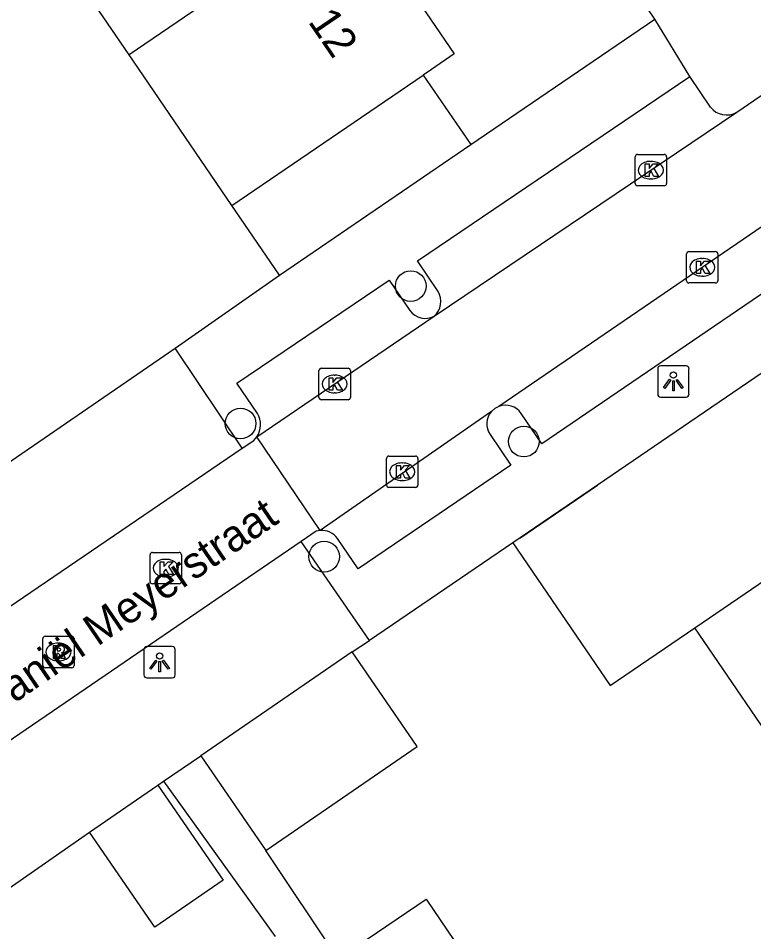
# Model space of a CAD drawing. Extents: x 157466 to 158888, y 383063 to 384677.
# Drawn here: x 158169.45 to 158192.88, y 383848.07 to 383877.18 of the extents above; entities that cross this region are included whole.
import ezdxf

# ---------------------------------------------------------------- set-up
doc = ezdxf.new("R2010")
doc.units = 0
for name, color, linetype in [('IMGEO_Boom', 7, 'Continuous'), ('IMGEO_Kolk', 7, 'Continuous'), ('IMGEO_Lichtpunt', 7, 'Continuous'), ('IMGEO_Muur', 7, 'Continuous'), ('IMGEO_Openbare_ruimte_label', 7, 'Continuous'), ('IMGEO_Pand', 7, 'Continuous'), ('IMGEO_Pand_nummerreeks', 7, 'Continuous'), ('IMGEO_Rijbaan_lokaal_open', 7, 'Continuous'), ('IMGEO_Rioolput', 7, 'Continuous'), ('IMGEO_Voetpad_open', 7, 'Continuous')]:
    doc.layers.add(name, color=color, linetype=linetype)

msp = doc.modelspace()

# ---------------------------------------------------------------- linework, layer by layer
at = {"layer": 'IMGEO_Boom'}
for centre in [(158181.952, 383868.643), (158176.53, 383864.264), (158185.555, 383863.689), (158179.194, 383860.022)]:
    msp.add_circle(centre, 0.489, dxfattribs=at)
at = {"layer": 'IMGEO_Kolk'}
for p, q in [((158189.175, 383872.837), (158190.027, 383872.837)), ((158189.1, 383871.911), (158189.1, 383872.763)), ((158189.588, 383872.617), (158189.613, 383872.617)), ((158190.101, 383872.763), (158190.101, 383871.911)), ((158189.611, 383872.057), (158189.586, 383872.057)), ((158190.027, 383871.837), (158189.175, 383871.837)), ((158190.738, 383868.815), (158190.738, 383869.667)), ((158190.813, 383869.741), (158191.665, 383869.741)), ((158191.739, 383869.667), (158191.739, 383868.815)), ((158191.226, 383869.521), (158191.251, 383869.521)), ((158191.249, 383868.961), (158191.224, 383868.961)), ((158191.665, 383868.741), (158190.813, 383868.741)), ((158179.029, 383865.097), (158179.029, 383865.949)), ((158179.104, 383866.023), (158179.956, 383866.023)), ((158180.03, 383865.949), (158180.03, 383865.097)), ((158179.517, 383865.803), (158179.542, 383865.803)), ((158179.956, 383865.023), (158179.104, 383865.023)), ((158179.54, 383865.243), (158179.515, 383865.243)), ((158181.179, 383862.302), (158181.179, 383863.154)), ((158181.254, 383863.228), (158182.106, 383863.228)), ((158181.667, 383863.008), (158181.692, 383863.008)), ((158182.18, 383863.154), (158182.18, 383862.302)), ((158181.69, 383862.448), (158181.665, 383862.448)), ((158182.106, 383862.228), (158181.254, 383862.228)), ((158173.648, 383859.231), (158173.648, 383860.083)), ((158173.723, 383860.157), (158174.575, 383860.157)), ((158174.649, 383860.083), (158174.649, 383859.231)), ((158174.136, 383859.937), (158174.161, 383859.937)), ((158174.159, 383859.377), (158174.134, 383859.377)), ((158174.575, 383859.157), (158173.723, 383859.157))]:
    msp.add_line(p, q, dxfattribs=at)
for points in [[(158189.175, 383872.837), (158190.027, 383872.837)], [(158189.1, 383871.911), (158189.1, 383872.763)], [(158190.101, 383872.763), (158190.101, 383871.911)], [(158189.421, 383872.537), (158189.544, 383872.537), (158189.544, 383872.386), (158189.674, 383872.537), (158189.838, 383872.537), (158189.692, 383872.386), (158189.845, 383872.137), (158189.693, 383872.137), (158189.608, 383872.301), (158189.544, 383872.234), (158189.544, 383872.137), (158189.421, 383872.137), (158189.421, 383872.537)], [(158190.027, 383871.837), (158189.175, 383871.837)], [(158190.738, 383868.815), (158190.738, 383869.667)], [(158190.813, 383869.741), (158191.665, 383869.741)], [(158191.739, 383869.667), (158191.739, 383868.815)], [(158191.059, 383869.441), (158191.182, 383869.441), (158191.182, 383869.29), (158191.312, 383869.441), (158191.476, 383869.441), (158191.33, 383869.29), (158191.483, 383869.041), (158191.331, 383869.041), (158191.246, 383869.205), (158191.182, 383869.138), (158191.182, 383869.041), (158191.059, 383869.041), (158191.059, 383869.441)], [(158191.665, 383868.741), (158190.813, 383868.741)], [(158179.029, 383865.097), (158179.029, 383865.949)], [(158179.104, 383866.023), (158179.956, 383866.023)], [(158180.03, 383865.949), (158180.03, 383865.097)], [(158179.35, 383865.723), (158179.473, 383865.723), (158179.473, 383865.572), (158179.603, 383865.723), (158179.767, 383865.723), (158179.621, 383865.572), (158179.774, 383865.323), (158179.622, 383865.323), (158179.537, 383865.487), (158179.473, 383865.42), (158179.473, 383865.323), (158179.35, 383865.323), (158179.35, 383865.723)], [(158179.956, 383865.023), (158179.104, 383865.023)], [(158181.179, 383862.302), (158181.179, 383863.154)], [(158181.254, 383863.228), (158182.106, 383863.228)], [(158182.18, 383863.154), (158182.18, 383862.302)], [(158181.5, 383862.928), (158181.623, 383862.928), (158181.623, 383862.777), (158181.753, 383862.928), (158181.917, 383862.928), (158181.771, 383862.777), (158181.924, 383862.528), (158181.772, 383862.528), (158181.687, 383862.692), (158181.623, 383862.625), (158181.623, 383862.528), (158181.5, 383862.528), (158181.5, 383862.928)], [(158182.106, 383862.228), (158181.254, 383862.228)], [(158173.648, 383859.231), (158173.648, 383860.083)], [(158173.723, 383860.157), (158174.575, 383860.157)], [(158174.649, 383860.083), (158174.649, 383859.231)], [(158173.969, 383859.857), (158174.092, 383859.857), (158174.092, 383859.706), (158174.222, 383859.857), (158174.386, 383859.857), (158174.24, 383859.706), (158174.393, 383859.457), (158174.241, 383859.457), (158174.156, 383859.621), (158174.092, 383859.554), (158174.092, 383859.457), (158173.969, 383859.457), (158173.969, 383859.857)], [(158174.575, 383859.157), (158173.723, 383859.157)]]:
    msp.add_lwpolyline(points, dxfattribs=at)
for centre, start, end in [((158189.177, 383872.761), 91.552, 178.448), ((158189.177, 383872.761), 91.552, 178.448), ((158190.025, 383872.761), 1.552, 88.448), ((158190.025, 383872.761), 1.552, 88.448), ((158189.177, 383871.913), 181.552, 268.448), ((158189.177, 383871.913), 181.552, 268.448), ((158190.025, 383871.913), 271.552, 358.448), ((158190.025, 383871.913), 271.552, 358.448), ((158190.815, 383869.665), 91.552, 178.448), ((158190.815, 383869.665), 91.552, 178.448), ((158191.663, 383869.665), 1.552, 88.448), ((158191.663, 383869.665), 1.552, 88.448), ((158190.815, 383868.817), 181.552, 268.448), ((158190.815, 383868.817), 181.552, 268.448), ((158191.663, 383868.817), 271.552, 358.448), ((158191.663, 383868.817), 271.552, 358.448), ((158179.106, 383865.947), 91.552, 178.448), ((158179.106, 383865.947), 91.552, 178.448), ((158179.954, 383865.947), 1.552, 88.448), ((158179.954, 383865.947), 1.552, 88.448), ((158179.106, 383865.099), 181.552, 268.448), ((158179.106, 383865.099), 181.552, 268.448), ((158179.954, 383865.099), 271.552, 358.448), ((158179.954, 383865.099), 271.552, 358.448), ((158181.256, 383863.152), 91.552, 178.448), ((158181.256, 383863.152), 91.552, 178.448), ((158182.104, 383863.152), 1.552, 88.448), ((158182.104, 383863.152), 1.552, 88.448), ((158181.256, 383862.304), 181.552, 268.448), ((158181.256, 383862.304), 181.552, 268.448), ((158182.104, 383862.304), 271.552, 358.448), ((158182.104, 383862.304), 271.552, 358.448), ((158173.725, 383860.081), 91.552, 178.448), ((158173.725, 383860.081), 91.552, 178.448), ((158174.573, 383860.081), 1.552, 88.448), ((158174.573, 383860.081), 1.552, 88.448), ((158173.725, 383859.233), 181.552, 268.448), ((158173.725, 383859.233), 181.552, 268.448), ((158174.573, 383859.233), 271.552, 358.448), ((158174.573, 383859.233), 271.552, 358.448)]:
    msp.add_arc(centre, 0.0765, start, end, dxfattribs=at)
for centre, major_axis, ratio, start_param, end_param in [((158189.587, 383872.337), (-0.387, 0.002), 0.722429, 4.712389, 7.853982), ((158189.612, 383872.337), (-0.39, 0.002), 0.717154, 1.570796, 4.712389), ((158191.225, 383869.241), (-0.387, 0.002), 0.722429, 4.712389, 7.853982), ((158191.25, 383869.241), (-0.39, 0.002), 0.717154, 1.570796, 4.712389), ((158179.516, 383865.523), (-0.387, 0.002), 0.722429, 4.712389, 7.853982), ((158179.541, 383865.523), (-0.39, 0.002), 0.717154, 1.570796, 4.712389), ((158181.666, 383862.728), (-0.387, 0.002), 0.722429, 4.712389, 7.853982), ((158181.691, 383862.728), (-0.39, 0.002), 0.717154, 1.570796, 4.712389), ((158174.135, 383859.657), (-0.387, 0.002), 0.722429, 4.712389, 7.853982), ((158174.16, 383859.657), (-0.39, 0.002), 0.717154, 1.570796, 4.712389)]:
    msp.add_ellipse(centre, major_axis=major_axis, ratio=ratio, start_param=start_param, end_param=end_param, dxfattribs=at)
at = {"layer": 'IMGEO_Lichtpunt'}
for p, q in [((158189.82, 383866.008), (158189.82, 383865.201)), ((158189.82, 383866.008), (158189.82, 383865.201)), ((158190.722, 383866.103), (158189.914, 383866.103)), ((158190.722, 383866.103), (158189.914, 383866.103)), ((158190.816, 383865.201), (158190.816, 383866.008)), ((158190.816, 383865.201), (158190.816, 383866.008)), ((158189.914, 383865.107), (158190.722, 383865.107)), ((158189.914, 383865.107), (158190.722, 383865.107)), ((158174.355, 383857.156), (158173.547, 383857.156)), ((158174.355, 383857.156), (158173.547, 383857.156)), ((158173.453, 383857.061), (158173.453, 383856.254)), ((158173.453, 383857.061), (158173.453, 383856.254)), ((158174.449, 383856.254), (158174.449, 383857.061)), ((158174.449, 383856.254), (158174.449, 383857.061)), ((158173.547, 383856.16), (158174.355, 383856.16)), ((158173.547, 383856.16), (158174.355, 383856.16))]:
    msp.add_line(p, q, dxfattribs=at)
for points in [[(158190.194, 383865.672), (158190.233, 383865.644), (158190.045, 383865.382), (158190.007, 383865.409), (158190.194, 383865.672)], [(158190.296, 383865.624), (158190.343, 383865.624), (158190.343, 383865.302), (158190.296, 383865.302), (158190.296, 383865.624)], [(158190.406, 383865.644), (158190.444, 383865.671), (158190.631, 383865.409), (158190.592, 383865.381), (158190.406, 383865.644)], [(158173.827, 383856.725), (158173.866, 383856.697), (158173.678, 383856.435), (158173.64, 383856.462), (158173.827, 383856.725)], [(158173.929, 383856.677), (158173.976, 383856.677), (158173.976, 383856.355), (158173.929, 383856.355), (158173.929, 383856.677)], [(158174.039, 383856.697), (158174.077, 383856.724), (158174.264, 383856.462), (158174.225, 383856.434), (158174.039, 383856.697)]]:
    msp.add_lwpolyline(points, dxfattribs=at)
for centre in [(158190.319, 383865.806), (158173.952, 383856.859)]:
    msp.add_circle(centre, 0.0994, dxfattribs=at)
for centre, start, end in [((158189.914, 383866.008), 90, 180), ((158189.914, 383866.008), 90, 180), ((158190.722, 383866.008), 0, 90), ((158190.722, 383866.008), 0, 90), ((158189.914, 383865.201), 180, 270), ((158189.914, 383865.201), 180, 270), ((158190.722, 383865.201), 270, 0), ((158190.722, 383865.201), 270, 360), ((158173.547, 383857.061), 90, 180), ((158173.547, 383857.061), 90, 180), ((158174.355, 383857.061), 0, 90), ((158174.355, 383857.061), 0, 90), ((158173.547, 383856.254), 180, 270), ((158173.547, 383856.254), 180, 270), ((158174.355, 383856.254), 270, 0), ((158174.355, 383856.254), 270, 360)]:
    msp.add_arc(centre, 0.0946, start, end, dxfattribs=at)
at = {"layer": 'IMGEO_Muur'}
msp.add_lwpolyline([(158185.422, 383860.612), (158187.901, 383862.302)], dxfattribs=at)
at = {"layer": 'IMGEO_Pand'}
for points in [[(158180.061, 383880.838), (158172.98, 383876.007)], [(158180.061, 383880.838), (158183.336, 383876.038), (158182.612, 383875.544), (158182.351, 383875.366)], [(158172.98, 383876.007), (158169.849, 383880.599)], [(158176.255, 383871.207), (158173.437, 383875.338), (158172.98, 383876.007)], [(158176.255, 383871.207), (158182.351, 383875.366)], [(158182.351, 383875.366), (158183.864, 383873.149)], [(158177.767, 383868.99), (158183.864, 383873.149)], [(158177.767, 383868.99), (158176.255, 383871.207)], [(158194.952, 383867.112), (158187.901, 383862.302), (158185.208, 383860.465)], [(158191.002, 383857.757), (158198.052, 383862.567)], [(158185.208, 383860.465), (158188.309, 383855.92), (158191.002, 383857.757)], [(158194.136, 383853.163), (158191.002, 383857.757)], [(158180.085, 383856.988), (158177.537, 383855.236), (158175.263, 383853.672)], [(158177.334, 383850.661), (158179.608, 383852.225), (158182.156, 383853.977), (158180.085, 383856.988)], [(158175.263, 383853.672), (158177.334, 383850.661)], [(158171.715, 383851.248), (158173.891, 383852.746)], [(158173.891, 383852.746), (158175.974, 383849.718), (158173.798, 383848.22), (158171.715, 383851.248)], [(158179.637, 383847.212), (158182.448, 383849.11), (158184.202, 383846.512)]]:
    msp.add_lwpolyline(points, dxfattribs=at)
at = {"layer": 'IMGEO_Rijbaan_lokaal_open'}
for points in [[(158192.336, 383874.187), (158193.691, 383875.104), (158195.62, 383872.228), (158194.216, 383871.269)], [(158182.701, 383867.68), (158192.336, 383874.187)], [(158194.216, 383871.269), (158184.757, 383864.806)], [(158177.051, 383863.841), (158182.701, 383867.68)], [(158184.757, 383864.806), (158184.634, 383864.742), (158184.528, 383864.65)], [(158184.528, 383864.65), (158179.069, 383860.857)], [(158176.586, 383863.476), (158176.951, 383863.726), (158177.051, 383863.841)], [(158179.069, 383860.857), (158177.051, 383863.841)], [(158164.806, 383855.465), (158176.586, 383863.476)], [(158179.069, 383860.857), (158178.94, 383860.832), (158178.463, 383860.506)], [(158178.463, 383860.506), (158166.769, 383852.518)]]:
    msp.add_lwpolyline(points, dxfattribs=at)
at = {"layer": 'IMGEO_Rioolput'}
for p, q in [((158170.303, 383857.484), (158171.155, 383857.484)), ((158170.228, 383856.558), (158170.228, 383857.41)), ((158170.716, 383857.264), (158170.741, 383857.264)), ((158171.229, 383857.41), (158171.229, 383856.558)), ((158170.739, 383856.704), (158170.714, 383856.704)), ((158171.155, 383856.484), (158170.303, 383856.484))]:
    msp.add_line(p, q, dxfattribs=at)
for points in [[(158170.303, 383857.484), (158171.155, 383857.484)], [(158170.228, 383856.558), (158170.228, 383857.41)], [(158170.817, 383857.182), (158170.565, 383857.184), (158170.565, 383856.784)], [(158171.229, 383857.41), (158171.229, 383856.558)], [(158170.565, 383856.784), (158170.689, 383856.784), (158170.689, 383856.946), (158170.7, 383856.946)], [(158170.743, 383857.103), (158170.689, 383857.103), (158170.689, 383857.022)], [(158170.689, 383857.022), (158170.741, 383857.022)], [(158170.747, 383856.917), (158170.818, 383856.784), (158170.958, 383856.784), (158170.893, 383856.91)], [(158171.155, 383856.484), (158170.303, 383856.484)]]:
    msp.add_lwpolyline(points, dxfattribs=at)
for centre, radius, start, end in [((158170.305, 383857.408), 0.0765, 91.552, 178.448), ((158170.305, 383857.408), 0.0765, 91.552, 178.448), ((158171.153, 383857.408), 0.0765, 1.552, 88.448), ((158171.153, 383857.408), 0.0765, 1.552, 88.448), ((158170.816, 383857.072), 0.109, 350.3612, 89.416), ((158170.699, 383856.893), 0.0533, 26.0293, 88.6989), ((158170.725, 383857.211), 0.19, 274.7715, 282.9687), ((158170.749, 383857.007), 0.0964, 77.0061, 93.1865), ((158170.763, 383857.064), 0.0378, 276.6634, 79.6772), ((158170.814, 383857.072), 0.112, 277.5842, 350.9817), ((158170.798, 383856.857), 0.108, 29.5134, 73.7905), ((158170.305, 383856.56), 0.0765, 181.552, 268.448), ((158170.305, 383856.56), 0.0765, 181.552, 268.448), ((158171.153, 383856.56), 0.0765, 271.552, 358.448), ((158171.153, 383856.56), 0.0765, 271.552, 358.448)]:
    msp.add_arc(centre, radius, start, end, dxfattribs=at)
for centre, major_axis, ratio, start_param, end_param in [((158170.715, 383856.984), (-0.387, 0.002), 0.722429, 4.712389, 7.853982), ((158170.74, 383856.984), (-0.39, 0.002), 0.717154, 1.570796, 4.712389)]:
    msp.add_ellipse(centre, major_axis=major_axis, ratio=ratio, start_param=start_param, end_param=end_param, dxfattribs=at)
at = {"layer": 'IMGEO_Voetpad_open'}
for points in [[(158189.73, 383877.146), (158169.711, 383906.69)], [(158183.864, 383873.149), (158189.73, 383877.146)], [(158190.846, 383875.319), (158189.73, 383877.146)], [(158182.821, 383868.473), (158182.164, 383869.444), (158190.846, 383875.319)], [(158191.502, 383874.348), (158190.846, 383875.319)], [(158194.761, 383869.498), (158186.127, 383863.616), (158185.467, 383864.584)], [(158174.453, 383866.663), (158177.767, 383868.99)], [(158177.07, 383864.582), (158176.413, 383865.553), (158181.264, 383868.835), (158181.92, 383867.864)], [(158166.598, 383861.278), (158174.453, 383866.663)], [(158176.586, 383863.476), (158174.453, 383866.663)], [(158184.477, 383863.91), (158185.137, 383862.941), (158180.275, 383859.629), (158179.615, 383860.598)], [(158180.642, 383857.353), (158178.463, 383860.506)], [(158185.208, 383860.465), (158180.642, 383857.353)], [(158180.085, 383856.988), (158180.642, 383857.353)], [(158174.081, 383852.874), (158175.263, 383853.672)], [(158173.891, 383852.746), (158174.081, 383852.874)], [(158174.081, 383852.874), (158177.631, 383847.924)], [(158168.916, 383849.294), (158171.715, 383851.248)], [(158179.637, 383847.212), (158177.334, 383850.661)]]:
    msp.add_lwpolyline(points, dxfattribs=at)
for centre, radius, start, end in [((158192.007, 383874.722), 0.628, 216.5096, 301.6379), ((158182.283, 383868.149), 0.628, 311.7361, 31.054), ((158182.421, 383868.242), 0.628, 217.02, 296.4662), ((158184.973, 383864.249), 0.597, 34.1099, 111.1637), ((158176.488, 383864.226), 0.682, 325.6037, 31.4587), ((158184.971, 383864.248), 0.598, 137.7508, 214.3642), ((158179.119, 383860.258), 0.601, 34.4649, 94.7796)]:
    msp.add_arc(centre, radius, start, end, dxfattribs=at)

# ---------------------------------------------------------------- texts
at = {"layer": 'IMGEO_Openbare_ruimte_label'}
msp.add_text('Jonas Daniël Meyerstraat', height=1, rotation=34.3256, dxfattribs=at).set_placement((158165.279, 383852.578))
at = {"layer": 'IMGEO_Pand_nummerreeks'}
msp.add_text('12', height=1, rotation=304.3028, dxfattribs=at).set_placement((158178.661, 383877.071))

doc.saveas('drawing.dxf')
